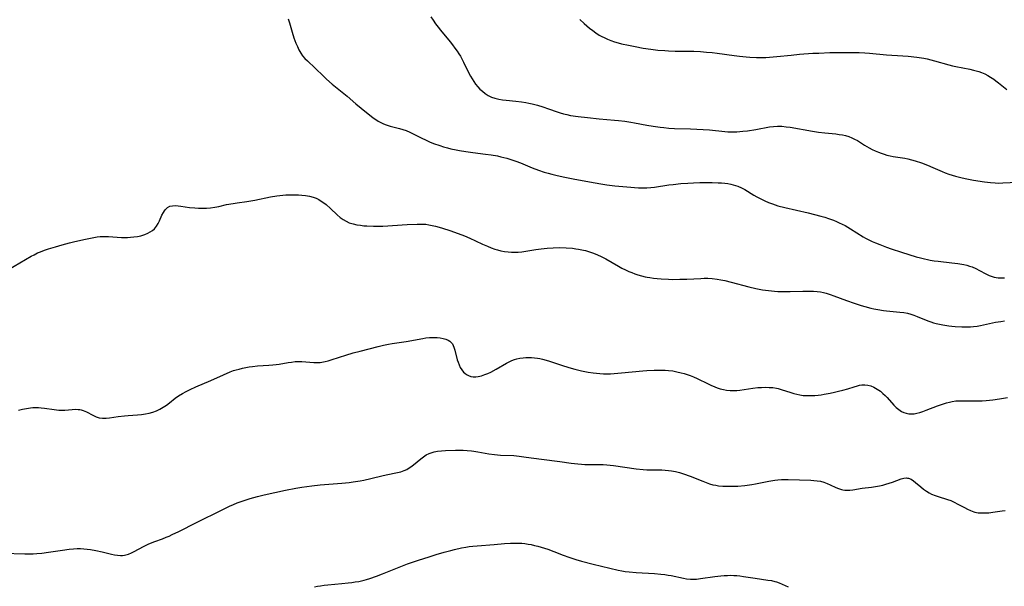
# Model space of a CAD drawing. Header units: inches. Extents: x 1073367 to 1082519, y 1569854 to 1574957.
# Tile 478 of 565: x 1079381 to 1079833, y 1573911 to 1574171. Entities that reach past the tile are written whole.
import ezdxf

# ---------------------------------------------------------------- set-up
doc = ezdxf.new("R2010")
doc.units = ezdxf.units.IN
doc.header["$MEASUREMENT"] = 0
doc.layers.add('CGG_CurvaNivelLidar_v1', color=7, linetype='Continuous', lineweight=30, true_color=0x008008)

msp = doc.modelspace()

# ---------------------------------------------------------------- linework, layer by layer
at = {"layer": 'CGG_CurvaNivelLidar_v1'}
for points in [[(1079503.7706, 1574171.3349, 80.5), (1079504.3775, 1574169.551, 80.5), (1079505.6607, 1574165.227, 80.5), (1079506.461, 1574162.689, 80.5), (1079507.381, 1574160.1469, 80.5), (1079508.0263, 1574158.5885, 80.5), (1079508.7473, 1574157.0839, 80.5), (1079509.5713, 1574155.6528, 80.5), (1079510.4557, 1574154.4028, 80.5), (1079511.4867, 1574153.1997, 80.5), (1079512.6045, 1574152.0602, 80.5), (1079516.1235, 1574148.7377, 80.5), (1079519.9816, 1574145.0281, 80.5), (1079521.3775, 1574143.7147, 80.5), (1079523.9763, 1574141.4304, 80.5), (1079530.8601, 1574135.793, 80.5), (1079534.8725, 1574132.3125, 80.5), (1079537.2562, 1574130.3476, 80.5), (1079542.8611, 1574125.9946, 80.5), (1079543.9817, 1574125.1866, 80.5), (1079545.13, 1574124.4365, 80.5), (1079546.3091, 1574123.7712, 80.5), (1079547.5292, 1574123.191, 80.5), (1079548.8097, 1574122.6905, 80.5), (1079550.5604, 1574122.142, 80.5), (1079554.9598, 1574121.0461, 80.5), (1079556.4137, 1574120.6359, 80.5), (1079557.9344, 1574120.1085, 80.5), (1079559.5873, 1574119.3938, 80.5), (1079561.2136, 1574118.5869, 80.5), (1079564.5314, 1574116.8705, 80.5), (1079567.4752, 1574115.4498, 80.5), (1079568.7171, 1574114.9037, 80.5), (1079570.5889, 1574114.1571, 80.5), (1079573.4602, 1574113.153, 80.5), (1079575.1917, 1574112.6185, 80.5), (1079576.9395, 1574112.1298, 80.5), (1079578.5434, 1574111.7271, 80.5), (1079580.9976, 1574111.1902, 80.5), (1079582.4328, 1574110.9134, 80.5), (1079585.3166, 1574110.4203, 80.5), (1079588.5162, 1574109.9565, 80.5), (1079594.3452, 1574109.2724, 80.5), (1079597.0663, 1574108.9172, 80.5), (1079599.9645, 1574108.4224, 80.5), (1079601.4997, 1574108.096, 80.5), (1079604.2103, 1574107.4054, 80.5), (1079606.9703, 1574106.5578, 80.5), (1079608.334, 1574106.0837, 80.5), (1079610.4388, 1574105.2764, 80.5), (1079615.8672, 1574102.9846, 80.5), (1079618.7052, 1574101.8712, 80.5), (1079621.3528, 1574100.9965, 80.5), (1079623.1051, 1574100.4839, 80.5), (1079624.871, 1574100.0109, 80.5), (1079626.6846, 1574099.5663, 80.5), (1079630.0628, 1574098.8135, 80.5), (1079635.418, 1574097.7417, 80.5), (1079644.7273, 1574096.0387, 80.5), (1079647.3905, 1574095.6015, 80.5), (1079650.1125, 1574095.2106, 80.5), (1079653.7348, 1574094.7833, 80.5), (1079661.0885, 1574094.0574, 80.5), (1079662.8811, 1574093.9218, 80.5), (1079664.6721, 1574093.8278, 80.5), (1079666.3709, 1574093.7924, 80.5), (1079668.4591, 1574093.8431, 80.5), (1079670.323, 1574093.9909, 80.5), (1079671.9625, 1574094.1842, 80.5), (1079678.559, 1574095.1408, 80.5), (1079680.5364, 1574095.3874, 80.5), (1079684.1453, 1574095.7721, 80.5), (1079687.2475, 1574096.017, 80.5), (1079689.9059, 1574096.1509, 80.5), (1079692.8568, 1574096.2234, 80.5), (1079696.0246, 1574096.2371, 80.5), (1079698.5145, 1574096.2169, 80.5), (1079701.2069, 1574096.1413, 80.5), (1079702.7305, 1574096.0516, 80.5), (1079704.2402, 1574095.9172, 80.5), (1079705.7318, 1574095.7288, 80.5), (1079706.9619, 1574095.5199, 80.5), (1079708.172, 1574095.2489, 80.5), (1079709.2272, 1574094.944, 80.5), (1079710.2607, 1574094.5756, 80.5), (1079711.8604, 1574093.8617, 80.5), (1079713.4131, 1574093.0262, 80.5), (1079717.574, 1574090.4603, 80.5), (1079718.9598, 1574089.648, 80.5), (1079720.1543, 1574089.008, 80.5), (1079721.3731, 1574088.407, 80.5), (1079722.6123, 1574087.8408, 80.5), (1079724.3443, 1574087.1146, 80.5), (1079726.1048, 1574086.4481, 80.5), (1079728.6433, 1574085.614, 80.5), (1079731.8514, 1574084.7475, 80.5), (1079742.5434, 1574082.2544, 80.5), (1079748.4185, 1574080.8015, 80.5), (1079750.1843, 1574080.2949, 80.5), (1079751.9324, 1574079.7377, 80.5), (1079754.1393, 1574078.9486, 80.5), (1079755.5025, 1574078.404, 80.5), (1079756.8458, 1574077.8163, 80.5), (1079758.1656, 1574077.1802, 80.5), (1079759.5072, 1574076.4658, 80.5), (1079762.039, 1574074.9761, 80.5), (1079767.8577, 1574071.3381, 80.5), (1079768.9066, 1574070.7366, 80.5), (1079770.3986, 1574069.9555, 80.5), (1079771.9226, 1574069.2318, 80.5), (1079773.4717, 1574068.5533, 80.5), (1079775.403, 1574067.766, 80.5), (1079778.4777, 1574066.5969, 80.5), (1079780.708, 1574065.7937, 80.5), (1079785.3179, 1574064.288, 80.5), (1079792.1998, 1574062.1966, 80.5), (1079794.0542, 1574061.6764, 80.5), (1079795.9181, 1574061.2014, 80.5), (1079797.2652, 1574060.8983, 80.5), (1079798.6195, 1574060.6321, 80.5), (1079800.3969, 1574060.3418, 80.5), (1079802.1823, 1574060.1016, 80.5), (1079808.4757, 1574059.405, 80.5), (1079811.2366, 1574059.0502, 80.5), (1079814.0023, 1574058.5766, 80.5), (1079815.335, 1574058.2754, 80.5), (1079816.6397, 1574057.9132, 80.5), (1079817.91, 1574057.4765, 80.5), (1079819.5573, 1574056.7595, 80.5), (1079821.1438, 1574055.9352, 80.5), (1079824.1452, 1574054.2665, 80.5), (1079825.57, 1574053.5969, 80.5), (1079827.0382, 1574053.0554, 80.5), (1079827.9256, 1574052.8114, 80.5), (1079828.8282, 1574052.63, 80.5), (1079829.8045, 1574052.5081, 80.5), (1079830.7943, 1574052.4504, 80.5), (1079832.6402, 1574052.474, 80.5)], [(1079569.3701, 1574172.3372, 81), (1079570.3661, 1574170.7073, 81), (1079571.4673, 1574169.1261, 81), (1079572.6389, 1574167.5756, 81), (1079573.7348, 1574166.19, 81), (1079578.1801, 1574160.7529, 81), (1079579.275, 1574159.3583, 81), (1079580.3378, 1574157.9414, 81), (1079581.3613, 1574156.4995, 81), (1079582.1405, 1574155.3338, 81), (1079582.8838, 1574154.1477, 81), (1079583.5842, 1574152.9384, 81), (1079584.3304, 1574151.5224, 81), (1079586.6566, 1574146.6693, 81), (1079587.5128, 1574145.0001, 81), (1079588.2129, 1574143.7748, 81), (1079588.9736, 1574142.5965, 81), (1079589.8708, 1574141.3644, 81), (1079590.8333, 1574140.1949, 81), (1079591.8619, 1574139.0982, 81), (1079592.9612, 1574138.0888, 81), (1079594.2764, 1574137.0837, 81), (1079595.6741, 1574136.2106, 81), (1079597.1439, 1574135.4772, 81), (1079598.6808, 1574134.9007, 81), (1079600.4657, 1574134.4605, 81), (1079602.1657, 1574134.1973, 81), (1079603.9018, 1574134.017, 81), (1079608.3501, 1574133.6322, 81), (1079610.9737, 1574133.2912, 81), (1079612.8587, 1574132.9745, 81), (1079614.3666, 1574132.6773, 81), (1079615.8667, 1574132.3406, 81), (1079618.3096, 1574131.6937, 81), (1079620.679, 1574130.9615, 81), (1079623.3604, 1574130.0616, 81), (1079627.3243, 1574128.6584, 81), (1079628.6454, 1574128.2207, 81), (1079630.1667, 1574127.7739, 81), (1079631.7043, 1574127.3964, 81), (1079633.452, 1574127.0603, 81), (1079636.8687, 1574126.5519, 81), (1079641.1543, 1574126.0484, 81), (1079646.6182, 1574125.5104, 81), (1079653.6851, 1574124.9208, 81), (1079655.3889, 1574124.7541, 81), (1079658.4377, 1574124.3939, 81), (1079661.1729, 1574123.9757, 81), (1079662.8034, 1574123.6922, 81), (1079668.5242, 1574122.6284, 81), (1079671.3825, 1574122.1383, 81), (1079674.6306, 1574121.6581, 81), (1079676.2576, 1574121.4539, 81), (1079678.5406, 1574121.2226, 81), (1079681.2321, 1574121.0586, 81), (1079688.4972, 1574120.8736, 81), (1079694.3035, 1574120.6039, 81), (1079697.1818, 1574120.3843, 81), (1079704.2536, 1574119.6497, 81), (1079705.6709, 1574119.5496, 81), (1079707.0892, 1574119.4946, 81), (1079708.5077, 1574119.4923, 81), (1079709.8424, 1574119.5432, 81), (1079711.1765, 1574119.6377, 81), (1079712.5101, 1574119.7658, 81), (1079714.7281, 1574120.0352, 81), (1079718.4527, 1574120.6187, 81), (1079724.7569, 1574121.7537, 81), (1079726.6042, 1574121.9963, 81), (1079728.5325, 1574122.1171, 81), (1079730.4841, 1574122.0594, 81), (1079732.3686, 1574121.8696, 81), (1079734.259, 1574121.596, 81), (1079744.4789, 1574119.8066, 81), (1079747.2105, 1574119.3875, 81), (1079750.1775, 1574119.0349, 81), (1079755.1811, 1574118.5441, 81), (1079756.7308, 1574118.347, 81), (1079758.2566, 1574118.0962, 81), (1079759.748, 1574117.771, 81), (1079761.1987, 1574117.3522, 81), (1079762.5973, 1574116.8177, 81), (1079763.882, 1574116.184, 81), (1079765.1299, 1574115.4612, 81), (1079768.3458, 1574113.44, 81), (1079770.5358, 1574112.1876, 81), (1079771.924, 1574111.4664, 81), (1079773.3376, 1574110.7894, 81), (1079774.775, 1574110.1639, 81), (1079776.076, 1574109.6574, 81), (1079777.3955, 1574109.2068, 81), (1079778.7342, 1574108.8214, 81), (1079780.1141, 1574108.5024, 81), (1079781.5094, 1574108.2392, 81), (1079786.93, 1574107.3791, 81), (1079788.3229, 1574107.1085, 81), (1079789.9783, 1574106.7135, 81), (1079791.6214, 1574106.2497, 81), (1079794.5062, 1574105.2986, 81), (1079797.3594, 1574104.22, 81), (1079799.8163, 1574103.1971, 81), (1079804.0743, 1574101.3268, 81), (1079805.5043, 1574100.7339, 81), (1079807.0808, 1574100.1334, 81), (1079808.6765, 1574099.5893, 81), (1079810.2058, 1574099.1302, 81), (1079813.303, 1574098.3418, 81), (1079815.4479, 1574097.8766, 81), (1079818.4989, 1574097.3134, 81), (1079823.4554, 1574096.5714, 81), (1079826.2628, 1574096.2182, 81), (1079828.4607, 1574096.0493, 81), (1079830.105, 1574095.9956, 81), (1079831.8979, 1574096.0307, 81), (1079838.5842, 1574096.4429, 81)], [(1079637.7167, 1574171.0147, 81.5), (1079639.7357, 1574169.1576, 81.5), (1079642.1373, 1574167.1363, 81.5), (1079643.6052, 1574165.9938, 81.5), (1079645.1051, 1574164.9101, 81.5), (1079646.6443, 1574163.9031, 81.5), (1079647.847, 1574163.2063, 81.5), (1079648.8093, 1574162.7156, 81.5), (1079650.4058, 1574162.0082, 81.5), (1079651.9941, 1574161.3995, 81.5), (1079653.6141, 1574160.8535, 81.5), (1079655.2598, 1574160.3634, 81.5), (1079656.8458, 1574159.9446, 81.5), (1079660.021, 1574159.217, 81.5), (1079663.1907, 1574158.586, 81.5), (1079666.8285, 1574157.9453, 81.5), (1079670.2428, 1574157.4341, 81.5), (1079673.5495, 1574157.0529, 81.5), (1079676.776, 1574156.7861, 81.5), (1079678.4885, 1574156.6856, 81.5), (1079681.5323, 1574156.588, 81.5), (1079690.1171, 1574156.4579, 81.5), (1079693.1117, 1574156.3135, 81.5), (1079695.8236, 1574156.1095, 81.5), (1079698.469, 1574155.8671, 81.5), (1079700.7975, 1574155.5953, 81.5), (1079708.5159, 1574154.5258, 81.5), (1079710.9487, 1574154.2185, 81.5), (1079714.1422, 1574153.8855, 81.5), (1079715.7411, 1574153.76, 81.5), (1079718.7536, 1574153.6253, 81.5), (1079720.1921, 1574153.6146, 81.5), (1079723.07, 1574153.6838, 81.5), (1079724.7423, 1574153.7703, 81.5), (1079728.0841, 1574154.0236, 81.5), (1079734.8026, 1574154.7424, 81.5), (1079738.5135, 1574155.0924, 81.5), (1079744.7434, 1574155.5264, 81.5), (1079747.3786, 1574155.6593, 81.5), (1079752.4946, 1574155.8377, 81.5), (1079756.0183, 1574155.9171, 81.5), (1079759.6569, 1574155.9323, 81.5), (1079765.9893, 1574155.8362, 81.5), (1079768.4945, 1574155.7261, 81.5), (1079770.7747, 1574155.5813, 81.5), (1079778.535, 1574154.9118, 81.5), (1079785.9794, 1574154.4133, 81.5), (1079788.4868, 1574154.2052, 81.5), (1079792.4041, 1574153.7712, 81.5), (1079795.6266, 1574153.2872, 81.5), (1079797.2229, 1574152.9798, 81.5), (1079798.9072, 1574152.589, 81.5), (1079800.5531, 1574152.1479, 81.5), (1079807.096, 1574150.2123, 81.5), (1079808.7476, 1574149.7803, 81.5), (1079810.3174, 1574149.4289, 81.5), (1079816.8162, 1574148.2078, 81.5), (1079818.383, 1574147.8605, 81.5), (1079819.6695, 1574147.5236, 81.5), (1079820.9365, 1574147.1357, 81.5), (1079822.1797, 1574146.6901, 81.5), (1079823.5932, 1574146.091, 81.5), (1079824.967, 1574145.4127, 81.5), (1079826.2991, 1574144.6623, 81.5), (1079827.8039, 1574143.6889, 81.5), (1079828.775, 1574142.9729, 81.5), (1079829.9231, 1574142.0625, 81.5), (1079833.8225, 1574138.8794, 81.5)], [(1079372.7476, 1574054.7955, 80), (1079383.165, 1574060.9336, 80), (1079385.7881, 1574062.4169, 80), (1079387.1193, 1574063.1142, 80), (1079388.789, 1574063.9101, 80), (1079390.031, 1574064.4367, 80), (1079391.8767, 1574065.1393, 80), (1079393.7499, 1574065.7812, 80), (1079397.051, 1574066.7976, 80), (1079400.1173, 1574067.6771, 80), (1079403.4354, 1574068.5852, 80), (1079405.2518, 1574069.0501, 80), (1079410.0404, 1574070.1609, 80), (1079413.0695, 1574070.7784, 80), (1079414.5647, 1574071.0459, 80), (1079416.0605, 1574071.2675, 80), (1079417.5588, 1574071.4242, 80), (1079418.6219, 1574071.4848, 80), (1079419.6751, 1574071.4993, 80), (1079421.2615, 1574071.4529, 80), (1079427.3513, 1574071.0363, 80), (1079428.67, 1574071.0026, 80), (1079430.0427, 1574071.025, 80), (1079431.4067, 1574071.1042, 80), (1079432.9983, 1574071.2655, 80), (1079434.5622, 1574071.5028, 80), (1079436.0866, 1574071.8242, 80), (1079437.0916, 1574072.0967, 80), (1079438.066, 1574072.4185, 80), (1079439.4056, 1574072.9814, 80), (1079440.4848, 1574073.5724, 80), (1079441.4758, 1574074.2646, 80), (1079442.3615, 1574075.0632, 80), (1079443.2917, 1574076.1964, 80), (1079444.064, 1574077.451, 80), (1079444.6703, 1574078.6796, 80), (1079445.8508, 1574081.2793, 80), (1079446.5315, 1574082.5479, 80), (1079446.9995, 1574083.2648, 80), (1079447.5122, 1574083.9124, 80), (1079448.4349, 1574084.7653, 80), (1079449.4874, 1574085.3414, 80), (1079450.6634, 1574085.6015, 80), (1079451.9594, 1574085.6338, 80), (1079453.2374, 1574085.5473, 80), (1079454.5886, 1574085.3922, 80), (1079458.5513, 1574084.8428, 80), (1079460.8891, 1574084.605, 80), (1079462.6935, 1574084.4962, 80), (1079464.511, 1574084.4588, 80), (1079466.3322, 1574084.506, 80), (1079468.1485, 1574084.6565, 80), (1079470.1176, 1574084.9532, 80), (1079471.9092, 1574085.3087, 80), (1079475.5006, 1574086.0888, 80), (1079478.5349, 1574086.6538, 80), (1079480.428, 1574086.9491, 80), (1079484.7697, 1574087.544, 80), (1079488.4259, 1574088.1284, 80), (1079495.7489, 1574089.6308, 80), (1079498.6341, 1574090.1341, 80), (1079500.0056, 1574090.3129, 80), (1079501.3797, 1574090.4489, 80), (1079502.7983, 1574090.5455, 80), (1079505.6298, 1574090.6234, 80), (1079507.0593, 1574090.6089, 80), (1079508.4795, 1574090.5517, 80), (1079510.0976, 1574090.4244, 80), (1079511.6933, 1574090.2364, 80), (1079513.5413, 1574089.931, 80), (1079515.3326, 1574089.4804, 80), (1079516.6191, 1574089.0107, 80), (1079517.8568, 1574088.4212, 80), (1079519.0241, 1574087.7275, 80), (1079520.1453, 1574086.9411, 80), (1079521.2272, 1574086.0817, 80), (1079523.1662, 1574084.3438, 80), (1079526.2657, 1574081.4012, 80), (1079527.6447, 1574080.2439, 80), (1079529.0936, 1574079.2093, 80), (1079530.4366, 1574078.4325, 80), (1079531.8438, 1574077.8014, 80), (1079533.5897, 1574077.2528, 80), (1079535.4017, 1574076.86, 80), (1079536.9637, 1574076.6058, 80), (1079538.5519, 1574076.4192, 80), (1079539.9402, 1574076.3163, 80), (1079542.9099, 1574076.2116, 80), (1079544.4873, 1574076.2023, 80), (1079547.2739, 1574076.2829, 80), (1079558.4506, 1574076.9767, 80), (1079563.0654, 1574077.1888, 80), (1079564.1312, 1574077.2016, 80), (1079565.5383, 1574077.1664, 80), (1079566.938, 1574077.0631, 80), (1079568.3274, 1574076.8827, 80), (1079569.88, 1574076.581, 80), (1079571.4232, 1574076.201, 80), (1079573.063, 1574075.7419, 80), (1079574.7013, 1574075.2436, 80), (1079577.973, 1574074.1715, 80), (1079581.8394, 1574072.8115, 80), (1079584.7024, 1574071.7087, 80), (1079587.1905, 1574070.7001, 80), (1079589.8464, 1574069.5204, 80), (1079593.0145, 1574068.0113, 80), (1079595.257, 1574066.9975, 80), (1079596.9752, 1574066.2892, 80), (1079598.7153, 1574065.6608, 80), (1079599.8565, 1574065.311, 80), (1079601.4728, 1574064.9036, 80), (1079603.1067, 1574064.5885, 80), (1079604.753, 1574064.3652, 80), (1079606.4078, 1574064.2389, 80), (1079608.2359, 1574064.2244, 80), (1079609.3778, 1574064.2862, 80), (1079611.1262, 1574064.4711, 80), (1079612.8758, 1574064.7303, 80), (1079617.4813, 1574065.5074, 80), (1079619.9255, 1574065.8412, 80), (1079622.6927, 1574066.1151, 80), (1079625.5307, 1574066.2925, 80), (1079628.5139, 1574066.352, 80), (1079631.3849, 1574066.2743, 80), (1079634.3572, 1574066.0515, 80), (1079635.8337, 1574065.8797, 80), (1079637.1143, 1574065.6907, 80), (1079639.3689, 1574065.2457, 80), (1079640.3446, 1574065.0024, 80), (1079642.1939, 1574064.4563, 80), (1079644.0148, 1574063.816, 80), (1079645.8055, 1574063.0881, 80), (1079647.5155, 1574062.2965, 80), (1079649.6616, 1574061.1723, 80), (1079655.3987, 1574057.8863, 80), (1079657.0489, 1574056.9872, 80), (1079658.7223, 1574056.1403, 80), (1079660.2376, 1574055.4456, 80), (1079661.5755, 1574054.8891, 80), (1079662.9299, 1574054.3778, 80), (1079664.3001, 1574053.9142, 80), (1079665.9791, 1574053.4215, 80), (1079667.6785, 1574053.0041, 80), (1079668.5846, 1574052.8148, 80), (1079669.7973, 1574052.5967, 80), (1079671.5356, 1574052.3445, 80), (1079673.2846, 1574052.1487, 80), (1079675.0414, 1574051.9988, 80), (1079678.4847, 1574051.8181, 80), (1079680.412, 1574051.7823, 80), (1079683.647, 1574051.8199, 80), (1079686.8798, 1574051.9309, 80), (1079693.2513, 1574052.235, 80), (1079694.8553, 1574052.283, 80), (1079696.4543, 1574052.2863, 80), (1079698.4279, 1574052.197, 80), (1079700.6885, 1574051.934, 80), (1079702.4515, 1574051.6312, 80), (1079704.2097, 1574051.2674, 80), (1079707.2223, 1574050.5496, 80), (1079715.3036, 1574048.4003, 80), (1079718.5185, 1574047.6275, 80), (1079720.0171, 1574047.3076, 80), (1079721.521, 1574047.0278, 80), (1079724.2834, 1574046.6441, 80), (1079727.1077, 1574046.3765, 80), (1079728.5473, 1574046.2862, 80), (1079731.0049, 1574046.2197, 80), (1079734.291, 1574046.2422, 80), (1079740.0712, 1574046.4257, 80), (1079743.3456, 1574046.4506, 80), (1079745.0317, 1574046.3895, 80), (1079746.6588, 1574046.2589, 80), (1079748.2661, 1574046.0296, 80), (1079749.57, 1574045.7498, 80), (1079750.8625, 1574045.4013, 80), (1079752.615, 1574044.8478, 80), (1079754.3611, 1574044.2338, 80), (1079760.181, 1574042.0917, 80), (1079763.6012, 1574040.9108, 80), (1079766.9492, 1574039.809, 80), (1079768.5853, 1574039.3053, 80), (1079771.3555, 1574038.5554, 80), (1079772.7514, 1574038.2379, 80), (1079774.4592, 1574037.9096, 80), (1079777.173, 1574037.49, 80), (1079778.5333, 1574037.3272, 80), (1079784.6706, 1574036.7854, 80), (1079786.4516, 1574036.5582, 80), (1079788.2063, 1574036.2297, 80), (1079789.6042, 1574035.8626, 80), (1079790.9842, 1574035.4186, 80), (1079792.6442, 1574034.805, 80), (1079797.5373, 1574032.7961, 80), (1079798.8557, 1574032.3011, 80), (1079800.0842, 1574031.9015, 80), (1079801.3302, 1574031.5559, 80), (1079802.8046, 1574031.2151, 80), (1079804.2929, 1574030.9268, 80), (1079807.1617, 1574030.4658, 80), (1079808.5381, 1574030.2916, 80), (1079810.1026, 1574030.1492, 80), (1079813.0342, 1574029.9792, 80), (1079814.3997, 1574029.9456, 80), (1079815.7433, 1574029.9638, 80), (1079817.0888, 1574030.0341, 80), (1079818.4343, 1574030.155, 80), (1079820.0576, 1574030.3666, 80), (1079821.6766, 1574030.6411, 80), (1079828.5856, 1574032.1063, 80), (1079831.0522, 1574032.5335, 80), (1079832.7149, 1574032.7757, 80)], [(1079379.9407, 1573991.8323, 79.5), (1079381.8031, 1573992.2353, 79.5), (1079383.6671, 1573992.5762, 79.5), (1079385.5285, 1573992.8347, 79.5), (1079386.6321, 1573992.938, 79.5), (1079387.7334, 1573992.9914, 79.5), (1079389.1207, 1573992.973, 79.5), (1079390.3881, 1573992.8787, 79.5), (1079391.9021, 1573992.7028, 79.5), (1079396.4175, 1573992.0563, 79.5), (1079398.4863, 1573991.8469, 79.5), (1079399.8792, 1573991.7887, 79.5), (1079401.2511, 1573991.8084, 79.5), (1079404.6452, 1573992.0973, 79.5), (1079406.2725, 1573992.1894, 79.5), (1079407.415, 1573992.1522, 79.5), (1079408.1192, 1573992.0615, 79.5), (1079408.7778, 1573991.9184, 79.5), (1079409.6809, 1573991.6336, 79.5), (1079411.1727, 1573990.9761, 79.5), (1079414.1308, 1573989.4256, 79.5), (1079415.5908, 1573988.7843, 79.5), (1079417.0938, 1573988.3004, 79.5), (1079418.6321, 1573988.0378, 79.5), (1079420.1758, 1573988.0377, 79.5), (1079421.7554, 1573988.2175, 79.5), (1079425.7394, 1573988.8562, 79.5), (1079428.6537, 1573989.2334, 79.5), (1079430.3967, 1573989.3743, 79.5), (1079434.6516, 1573989.6215, 79.5), (1079436.4929, 1573989.7746, 79.5), (1079438.3147, 1573990.0212, 79.5), (1079439.9999, 1573990.3822, 79.5), (1079441.6486, 1573990.8765, 79.5), (1079443.2887, 1573991.5199, 79.5), (1079444.8796, 1573992.2847, 79.5), (1079446.4183, 1573993.1549, 79.5), (1079447.8989, 1573994.1224, 79.5), (1079449.2794, 1573995.1446, 79.5), (1079451.9865, 1573997.2679, 79.5), (1079453.3797, 1573998.2777, 79.5), (1079455.2863, 1573999.4709, 79.5), (1079456.9855, 1574000.4133, 79.5), (1079458.7326, 1574001.2924, 79.5), (1079461.3945, 1574002.4878, 79.5), (1079468.3013, 1574005.3737, 79.5), (1079474.0534, 1574007.9725, 79.5), (1079477.1774, 1574009.3146, 79.5), (1079478.7633, 1574009.9019, 79.5), (1079479.9927, 1574010.293, 79.5), (1079481.2359, 1574010.6413, 79.5), (1079482.7621, 1574011.0202, 79.5), (1079484.3007, 1574011.3529, 79.5), (1079485.8495, 1574011.6374, 79.5), (1079487.407, 1574011.8693, 79.5), (1079489.6524, 1574012.1021, 79.5), (1079494.9812, 1574012.4324, 79.5), (1079496.7442, 1574012.5681, 79.5), (1079498.313, 1574012.7384, 79.5), (1079499.6109, 1574012.9291, 79.5), (1079503.7732, 1574013.641, 79.5), (1079505.3993, 1574013.8698, 79.5), (1079507.0265, 1574014.0324, 79.5), (1079508.4774, 1574014.1017, 79.5), (1079510.0906, 1574014.0845, 79.5), (1079515.6432, 1574013.6574, 79.5), (1079517.2968, 1574013.6348, 79.5), (1079518.4224, 1574013.6983, 79.5), (1079519.3072, 1574013.798, 79.5), (1079520.7469, 1574014.0476, 79.5), (1079522.1758, 1574014.3929, 79.5), (1079523.5177, 1574014.7949, 79.5), (1079527.4166, 1574016.1401, 79.5), (1079530.2658, 1574017.0841, 79.5), (1079533.6271, 1574018.0836, 79.5), (1079536.8651, 1574018.919, 79.5), (1079545.0871, 1574020.9547, 79.5), (1079547.6338, 1574021.5491, 79.5), (1079549.9398, 1574022.0157, 79.5), (1079551.5335, 1574022.3006, 79.5), (1079557.9321, 1574023.3515, 79.5), (1079565.5881, 1574024.7356, 79.5), (1079567.0821, 1574024.9508, 79.5), (1079568.7167, 1574025.1194, 79.5), (1079569.747, 1574025.1724, 79.5), (1079570.7647, 1574025.1797, 79.5), (1079572.1984, 1574025.1103, 79.5), (1079573.5831, 1574024.9477, 79.5), (1079574.9013, 1574024.6889, 79.5), (1079576.1313, 1574024.3253, 79.5), (1079577.231, 1574023.8486, 79.5), (1079578.0002, 1574023.3733, 79.5), (1079578.656, 1574022.8127, 79.5), (1079579.1931, 1574022.1626, 79.5), (1079579.5925, 1574021.4546, 79.5), (1079579.9142, 1574020.672, 79.5), (1079580.3724, 1574019.2327, 79.5), (1079581.4564, 1574014.9004, 79.5), (1079581.7873, 1574013.7654, 79.5), (1079582.2498, 1574012.5387, 79.5), (1079582.8134, 1574011.3758, 79.5), (1079583.4756, 1574010.3007, 79.5), (1079584.3007, 1574009.2826, 79.5), (1079584.9337, 1574008.6974, 79.5), (1079585.6237, 1574008.1924, 79.5), (1079586.5974, 1574007.652, 79.5), (1079587.6358, 1574007.2635, 79.5), (1079588.7276, 1574007.0508, 79.5), (1079589.8956, 1574007.0336, 79.5), (1079591.0993, 1574007.1914, 79.5), (1079592.5836, 1574007.564, 79.5), (1079594.0934, 1574008.0886, 79.5), (1079595.4528, 1574008.6527, 79.5), (1079596.8171, 1574009.2863, 79.5), (1079599.3381, 1574010.5942, 79.5), (1079604.0324, 1574013.2695, 79.5), (1079605.2882, 1574013.9525, 79.5), (1079606.5643, 1574014.5606, 79.5), (1079607.6784, 1574014.988, 79.5), (1079608.8213, 1574015.3303, 79.5), (1079610.2227, 1574015.6321, 79.5), (1079611.6501, 1574015.8277, 79.5), (1079612.942, 1574015.922, 79.5), (1079614.244, 1574015.9479, 79.5), (1079615.5519, 1574015.9103, 79.5), (1079616.9294, 1574015.8037, 79.5), (1079618.3047, 1574015.6244, 79.5), (1079619.4162, 1574015.4222, 79.5), (1079620.5228, 1574015.1731, 79.5), (1079622.1857, 1574014.7217, 79.5), (1079623.8416, 1574014.2069, 79.5), (1079630.1997, 1574012.1113, 79.5), (1079633.6812, 1574011.0883, 79.5), (1079635.4326, 1574010.6194, 79.5), (1079638.5098, 1574009.8834, 79.5), (1079641.5809, 1574009.2724, 79.5), (1079643.8022, 1574008.9102, 79.5), (1079645.3752, 1574008.6954, 79.5), (1079646.9491, 1574008.5274, 79.5), (1079648.5254, 1574008.4254, 79.5), (1079650.1666, 1574008.4046, 79.5), (1079651.8118, 1574008.454, 79.5), (1079653.4609, 1574008.5517, 79.5), (1079656.8624, 1574008.8343, 79.5), (1079666.5931, 1574009.7642, 79.5), (1079668.5245, 1574009.9126, 79.5), (1079671.8628, 1574010.0935, 79.5), (1079673.6469, 1574010.141, 79.5), (1079675.4265, 1574010.1404, 79.5), (1079676.9474, 1574010.0896, 79.5), (1079678.4618, 1574009.9807, 79.5), (1079680.3467, 1574009.75, 79.5), (1079682.2173, 1574009.4253, 79.5), (1079684.2745, 1574008.966, 79.5), (1079685.6275, 1574008.602, 79.5), (1079686.9668, 1574008.1907, 79.5), (1079688.2902, 1574007.7312, 79.5), (1079689.9682, 1574007.0667, 79.5), (1079691.6152, 1574006.3293, 79.5), (1079696.5968, 1574003.8127, 79.5), (1079697.9001, 1574003.1911, 79.5), (1079699.7664, 1574002.4059, 79.5), (1079700.7234, 1574002.06, 79.5), (1079702.1645, 1574001.6079, 79.5), (1079703.6171, 1574001.2368, 79.5), (1079705.0769, 1574000.9557, 79.5), (1079706.7174, 1574000.7635, 79.5), (1079708.3562, 1574000.7233, 79.5), (1079709.7852, 1574000.8222, 79.5), (1079711.2209, 1574001.0004, 79.5), (1079717.1888, 1574001.8603, 79.5), (1079719.4562, 1574002.1104, 79.5), (1079721.1824, 1574002.2294, 79.5), (1079722.9063, 1574002.2803, 79.5), (1079724.6211, 1574002.2497, 79.5), (1079726.3197, 1574002.1189, 79.5), (1079727.9941, 1574001.8631, 79.5), (1079728.7122, 1574001.7059, 79.5), (1079730.1877, 1574001.3022, 79.5), (1079734.5711, 1573999.8291, 79.5), (1079735.9521, 1573999.4051, 79.5), (1079737.349, 1573999.0407, 79.5), (1079738.7635, 1573998.7574, 79.5), (1079740.1866, 1573998.5733, 79.5), (1079741.6251, 1573998.4754, 79.5), (1079743.0752, 1573998.449, 79.5), (1079744.1674, 1573998.4702, 79.5), (1079745.6175, 1573998.5512, 79.5), (1079747.0709, 1573998.6856, 79.5), (1079748.5257, 1573998.8664, 79.5), (1079749.8845, 1573999.072, 79.5), (1079752.5962, 1573999.5635, 79.5), (1079754.6446, 1573999.9904, 79.5), (1079756.5249, 1574000.4303, 79.5), (1079758.3821, 1574000.9147, 79.5), (1079760.8016, 1574001.6258, 79.5), (1079763.7051, 1574002.5464, 79.5), (1079765.1236, 1574002.9465, 79.5), (1079766.1693, 1574003.1843, 79.5), (1079767.2087, 1574003.3452, 79.5), (1079768.5518, 1574003.4012, 79.5), (1079769.9024, 1574003.2532, 79.5), (1079771.3116, 1574002.8847, 79.5), (1079772.6837, 1574002.3271, 79.5), (1079774.2281, 1574001.4688, 79.5), (1079775.7019, 1574000.4262, 79.5), (1079776.8233, 1573999.4831, 79.5), (1079777.8937, 1573998.4619, 79.5), (1079778.7756, 1573997.5345, 79.5), (1079781.8169, 1573994.1371, 79.5), (1079782.9585, 1573993.0358, 79.5), (1079784.1658, 1573992.0564, 79.5), (1079785.4413, 1573991.2346, 79.5), (1079786.5049, 1573990.7209, 79.5), (1079787.6077, 1573990.3453, 79.5), (1079788.7432, 1573990.1232, 79.5), (1079789.938, 1573990.0666, 79.5), (1079791.1551, 1573990.1596, 79.5), (1079792.3889, 1573990.3733, 79.5), (1079793.8165, 1573990.7345, 79.5), (1079795.2566, 1573991.1871, 79.5), (1079796.7072, 1573991.7013, 79.5), (1079801.9577, 1573993.7163, 79.5), (1079804.7102, 1573994.704, 79.5), (1079806.0864, 1573995.1436, 79.5), (1079807.3943, 1573995.5089, 79.5), (1079808.7108, 1573995.7936, 79.5), (1079810.2862, 1573995.9957, 79.5), (1079811.8828, 1573996.0802, 79.5), (1079813.3236, 1573996.0877, 79.5), (1079817.3716, 1573995.9849, 79.5), (1079819.581, 1573995.9819, 79.5), (1079822.4607, 1573996.0913, 79.5), (1079824.2712, 1573996.2168, 79.5), (1079827.2622, 1573996.5402, 79.5), (1079830.3297, 1573997.0007, 79.5), (1079834.0819, 1573997.6172, 79.5)], [(1079372.8967, 1573926.1826, 79), (1079382.8564, 1573925.8566, 79), (1079384.7815, 1573925.8305, 79), (1079386.7039, 1573925.8565, 79), (1079388.4706, 1573925.9469, 79), (1079390.7644, 1573926.1671, 79), (1079393.7948, 1573926.5799, 79), (1079400.1316, 1573927.5709, 79), (1079403.3127, 1573927.9742, 79), (1079405.3019, 1573928.1477, 79), (1079406.9104, 1573928.2223, 79), (1079408.5153, 1573928.2177, 79), (1079410.0399, 1573928.1268, 79), (1079411.5604, 1573927.9668, 79), (1079413.0771, 1573927.7581, 79), (1079415.474, 1573927.3548, 79), (1079418.3936, 1573926.7512, 79), (1079422.6275, 1573925.7363, 79), (1079424.0265, 1573925.4284, 79), (1079425.404, 1573925.1951, 79), (1079426.7602, 1573925.078, 79), (1079427.7516, 1573925.0936, 79), (1079428.6203, 1573925.1981, 79), (1079429.2242, 1573925.3244, 79), (1079430.5319, 1573925.7316, 79), (1079431.8231, 1573926.2772, 79), (1079433.1088, 1573926.9176, 79), (1079437.4068, 1573929.2471, 79), (1079438.9642, 1573930.014, 79), (1079439.86, 1573930.4134, 79), (1079442.5138, 1573931.4671, 79), (1079446.0548, 1573932.7626, 79), (1079447.8229, 1573933.4418, 79), (1079449.094, 1573933.9714, 79), (1079450.6061, 1573934.654, 79), (1079453.5952, 1573936.1226, 79), (1079461.6657, 1573940.2635, 79), (1079473.4271, 1573946.0919, 79), (1079476.8495, 1573947.7097, 79), (1079478.6549, 1573948.4893, 79), (1079480.409, 1573949.1804, 79), (1079483.5714, 1573950.3124, 79), (1079486.3731, 1573951.2256, 79), (1079489.6536, 1573952.1719, 79), (1079492.7599, 1573952.9392, 79), (1079502.569, 1573955.0971, 79), (1079507.294, 1573956.0386, 79), (1079510.1444, 1573956.504, 79), (1079514.6878, 1573957.1115, 79), (1079518.5224, 1573957.4858, 79), (1079528.506, 1573958.2351, 79), (1079531.798, 1573958.5836, 79), (1079533.6226, 1573958.826, 79), (1079536.8694, 1573959.3547, 79), (1079538.4828, 1573959.6648, 79), (1079541.7019, 1573960.3778, 79), (1079547.4617, 1573961.7696, 79), (1079552.4994, 1573962.7929, 79), (1079554.0397, 1573963.135, 79), (1079555.5411, 1573963.5406, 79), (1079556.9894, 1573964.0458, 79), (1079558.2199, 1573964.6111, 79), (1079558.9208, 1573965.0046, 79), (1079560.1433, 1573965.8157, 79), (1079561.3172, 1573966.7146, 79), (1079564.7232, 1573969.5034, 79), (1079565.9517, 1573970.402, 79), (1079567.2242, 1573971.2097, 79), (1079568.5545, 1573971.8886, 79), (1079568.9737, 1573972.0634, 79), (1079569.4329, 1573972.2336, 79), (1079570.8836, 1573972.6467, 79), (1079572.387, 1573972.9268, 79), (1079574.196, 1573973.1333, 79), (1079576.0443, 1573973.2537, 79), (1079580.6454, 1573973.3938, 79), (1079584.0968, 1573973.3846, 79), (1079586.0035, 1573973.3036, 79), (1079587.9012, 1573973.1367, 79), (1079589.1112, 1573972.9718, 79), (1079590.8324, 1573972.6746, 79), (1079594.2702, 1573972.0035, 79), (1079595.9973, 1573971.7001, 79), (1079598.5467, 1573971.369, 79), (1079601.3614, 1573971.159, 79), (1079607.4255, 1573970.9063, 79), (1079609.8422, 1573970.6886, 79), (1079613.1403, 1573970.2626, 79), (1079620.0987, 1573969.219, 79), (1079628.4582, 1573968.1658, 79), (1079633.7795, 1573967.4316, 79), (1079636.7662, 1573967.0829, 79), (1079638.5342, 1573966.9423, 79), (1079640.0076, 1573966.8762, 79), (1079646.6935, 1573966.8314, 79), (1079648.4899, 1573966.7667, 79), (1079650.1615, 1573966.6545, 79), (1079653.2247, 1573966.3378, 79), (1079663.5544, 1573964.9118, 79), (1079666.7838, 1573964.5607, 79), (1079668.5288, 1573964.4438, 79), (1079670.322, 1573964.3916, 79), (1079675.2995, 1573964.3573, 79), (1079676.9474, 1573964.2854, 79), (1079678.4121, 1573964.153, 79), (1079679.7374, 1573963.9599, 79), (1079681.591, 1573963.5823, 79), (1079683.4315, 1573963.108, 79), (1079685.3067, 1573962.5448, 79), (1079688.3625, 1573961.482, 79), (1079694.1136, 1573959.1783, 79), (1079695.6638, 1573958.5765, 79), (1079697.2221, 1573958.0291, 79), (1079698.799, 1573957.5719, 79), (1079700.0932, 1573957.2906, 79), (1079701.4032, 1573957.0872, 79), (1079703.3175, 1573956.9141, 79), (1079705.2517, 1573956.8426, 79), (1079706.8766, 1573956.8338, 79), (1079708.5085, 1573956.8692, 79), (1079710.2506, 1573956.9589, 79), (1079713.4065, 1573957.2336, 79), (1079716.6115, 1573957.6576, 79), (1079718.3987, 1573957.9645, 79), (1079724.551, 1573959.2087, 79), (1079727.2482, 1573959.6434, 79), (1079728.6008, 1573959.792, 79), (1079730.2489, 1573959.8929, 79), (1079731.9014, 1573959.9258, 79), (1079733.4086, 1573959.9162, 79), (1079738.5263, 1573959.7593, 79), (1079743.728, 1573959.6487, 79), (1079745.1303, 1573959.568, 79), (1079746.6453, 1573959.4048, 79), (1079748.1285, 1573959.1335, 79), (1079749.6855, 1573958.6961, 79), (1079751.1996, 1573958.1396, 79), (1079752.6731, 1573957.5045, 79), (1079755.2492, 1573956.3059, 79), (1079756.5264, 1573955.7746, 79), (1079757.816, 1573955.3557, 79), (1079758.4215, 1573955.2152, 79), (1079759.3513, 1573955.0825, 79), (1079760.2077, 1573955.0404, 79), (1079761.6102, 1573955.0936, 79), (1079763.0426, 1573955.2521, 79), (1079767.3349, 1573955.9034, 79), (1079771.5709, 1573956.5035, 79), (1079775.2747, 1573957.1149, 79), (1079776.7674, 1573957.4202, 79), (1079778.233, 1573957.772, 79), (1079779.7973, 1573958.2179, 79), (1079781.3068, 1573958.7136, 79), (1079785.3107, 1573960.2112, 79), (1079786.5087, 1573960.5393, 79), (1079787.6638, 1573960.6574, 79), (1079788.1193, 1573960.6253, 79), (1079788.5823, 1573960.537, 79), (1079789.7708, 1573960.0577, 79), (1079790.8295, 1573959.3753, 79), (1079791.8848, 1573958.5381, 79), (1079794.1929, 1573956.5745, 79), (1079795.4849, 1573955.5478, 79), (1079796.8453, 1573954.5761, 79), (1079798.0636, 1573953.8239, 79), (1079799.1394, 1573953.261, 79), (1079800.8307, 1573952.5595, 79), (1079802.2123, 1573952.0981, 79), (1079806.4421, 1573950.8273, 79), (1079807.9778, 1573950.2664, 79), (1079809.646, 1573949.5219, 79), (1079811.2779, 1573948.6856, 79), (1079814.2772, 1573947.0367, 79), (1079815.6722, 1573946.308, 79), (1079817.0839, 1573945.6594, 79), (1079818.5269, 1573945.1372, 79), (1079819.0255, 1573944.998, 79), (1079820.6424, 1573944.696, 79), (1079821.969, 1573944.5882, 79), (1079823.7597, 1573944.593, 79), (1079825.5633, 1573944.7264, 79), (1079827.3643, 1573944.9513, 79), (1079831.5853, 1573945.6064, 79), (1079832.9784, 1573945.7767, 79)], [(1079515.9406, 1573910.7036, 78.5), (1079517.2653, 1573910.9585, 78.5), (1079518.595, 1573911.1839, 78.5), (1079520.2643, 1573911.416, 78.5), (1079521.9397, 1573911.6048, 78.5), (1079528.4873, 1573912.1905, 78.5), (1079531.3915, 1573912.4992, 78.5), (1079533.0126, 1573912.704, 78.5), (1079534.6267, 1573912.9405, 78.5), (1079536.2314, 1573913.2183, 78.5), (1079538.6923, 1573913.7587, 78.5), (1079539.7139, 1573914.0335, 78.5), (1079541.2667, 1573914.5052, 78.5), (1079544.338, 1573915.5822, 78.5), (1079547.1731, 1573916.6823, 78.5), (1079553.9549, 1573919.4475, 78.5), (1079558.5759, 1573921.215, 78.5), (1079563.615, 1573922.9518, 78.5), (1079568.4874, 1573924.5166, 78.5), (1079571.7233, 1573925.5116, 78.5), (1079575.4368, 1573926.604, 78.5), (1079578.5481, 1573927.4507, 78.5), (1079580.1518, 1573927.845, 78.5), (1079583.3754, 1573928.544, 78.5), (1079585.3469, 1573928.9071, 78.5), (1079586.9429, 1573929.1582, 78.5), (1079588.5434, 1573929.3636, 78.5), (1079590.5016, 1573929.5475, 78.5), (1079598.4403, 1573930.0722, 78.5), (1079603.1206, 1573930.5337, 78.5), (1079605.8914, 1573930.7414, 78.5), (1079607.2025, 1573930.7965, 78.5), (1079608.5122, 1573930.8073, 78.5), (1079609.7822, 1573930.7646, 78.5), (1079611.0512, 1573930.675, 78.5), (1079612.5069, 1573930.5237, 78.5), (1079613.959, 1573930.3224, 78.5), (1079615.4052, 1573930.069, 78.5), (1079616.9202, 1573929.7439, 78.5), (1079618.4263, 1573929.3661, 78.5), (1079619.9737, 1573928.9282, 78.5), (1079621.5116, 1573928.4478, 78.5), (1079623.0391, 1573927.9284, 78.5), (1079625.8398, 1573926.8867, 78.5), (1079630.0084, 1573925.2644, 78.5), (1079632.6465, 1573924.3089, 78.5), (1079635.817, 1573923.2934, 78.5), (1079638.5309, 1573922.5169, 78.5), (1079643.7876, 1573921.1458, 78.5), (1079651.5498, 1573919.2556, 78.5), (1079655.3657, 1573918.3994, 78.5), (1079656.9795, 1573918.0779, 78.5), (1079658.5996, 1573917.8009, 78.5), (1079660.4054, 1573917.5599, 78.5), (1079663.5759, 1573917.2635, 78.5), (1079671.9837, 1573916.7604, 78.5), (1079674.9683, 1573916.5199, 78.5), (1079676.6603, 1573916.3322, 78.5), (1079678.3384, 1573916.0911, 78.5), (1079679.6402, 1573915.858, 78.5), (1079685.2951, 1573914.6552, 78.5), (1079686.7451, 1573914.4139, 78.5), (1079688.5818, 1573914.2321, 78.5), (1079690.2973, 1573914.2233, 78.5), (1079691.307, 1573914.2833, 78.5), (1079693.1563, 1573914.4779, 78.5), (1079699.7015, 1573915.4387, 78.5), (1079702.3791, 1573915.7509, 78.5), (1079703.9362, 1573915.8872, 78.5), (1079705.494, 1573915.977, 78.5), (1079706.9765, 1573916.0079, 78.5), (1079708.4564, 1573915.9762, 78.5), (1079709.8132, 1573915.8862, 78.5), (1079711.1654, 1573915.7441, 78.5), (1079712.9192, 1573915.497, 78.5), (1079718.1528, 1573914.6239, 78.5), (1079723.9934, 1573913.8317, 78.5), (1079725.6479, 1573913.5454, 78.5), (1079727.269, 1573913.1748, 78.5), (1079728.0045, 1573912.9641, 78.5), (1079729.2977, 1573912.5123, 78.5), (1079730.6612, 1573911.9482, 78.5), (1079733.3723, 1573910.7269, 78.5)]]:
    msp.add_polyline3d(points, dxfattribs=at)

doc.saveas('drawing.dxf')
